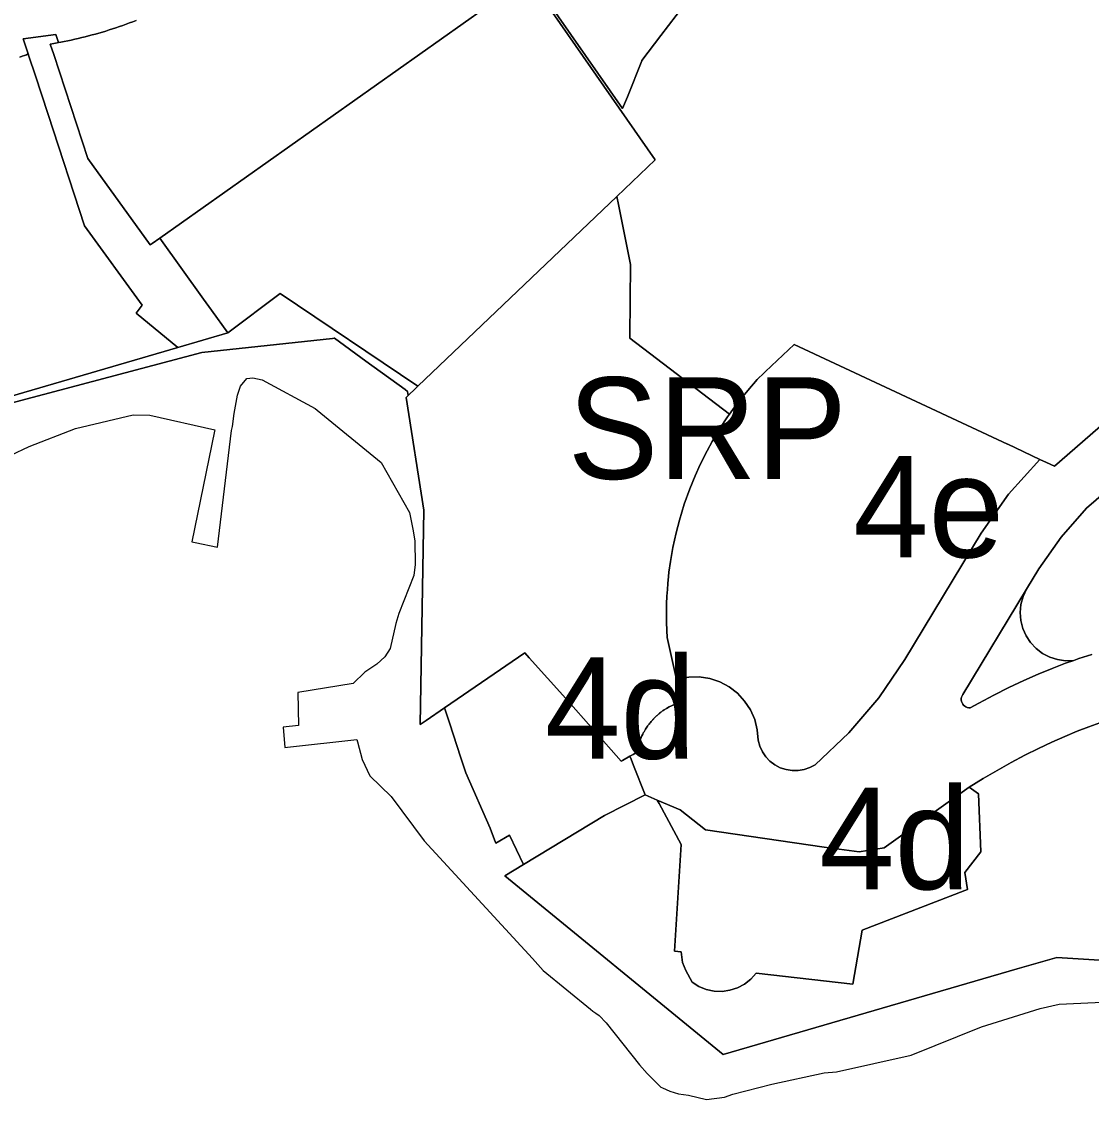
# Model space of a CAD drawing. Extents: x 598968 to 613553, y 4409678 to 4430833.
# Drawn here: x 610258.2 to 610384.7, y 4416171 to 4416298.4 of the extents above; entities that cross this region are included whole.
import ezdxf

# ---------------------------------------------------------------- set-up
doc = ezdxf.new("R2010")
doc.units = 0
for name, color, linetype in [('1', 7, 'Continuous'), ('4d. Sector de consolidació - ANNEX III A', 7, 'Continuous'), ('4e. Sector de consolidació - ANNEX III A', 7, 'Continuous'), ('Sòl Rústic Protegit', 7, 'Continuous'), ('Sòl Rústic Protegit - Alt Nivell de Protecció', 7, 'Continuous')]:
    doc.layers.add(name, color=color, linetype=linetype)

msp = doc.modelspace()

# ---------------------------------------------------------------- linework, layer by layer
at = {"layer": '1'}
for points in [[(610318.4949, 4416303.0473), (610318.0464, 4416303.6929), (610274.5114, 4416272.8453), (610279.6841, 4416265.6338), (610280.624, 4416264.3234), (610282.5585, 4416261.6265), (610288.7561, 4416266.2942), (610305.0291, 4416255.3301), (610328.5265, 4416277.7496), (610333.0632, 4416282.0782)], [(610262.5526, 4416295.9444), (610262.2087, 4416296.9155), (610258.3748, 4416296.3977), (610258.961, 4416294.6065), (610258.9621, 4416294.6026), (610259.0808, 4416294.24), (610259.7652, 4416292.1509), (610261.2983, 4416287.4673), (610265.6148, 4416274.2807), (610272.4372, 4416264.9004), (610271.7292, 4416263.9572), (610276.6334, 4416259.896), (610282.5585, 4416261.6265), (610280.624, 4416264.3234), (610279.6841, 4416265.6338), (610274.5114, 4416272.8453), (610273.591, 4416272.193), (610273.3637, 4416272.032), (610266.0173, 4416282.2507), (610261.9685, 4416294.544), (610261.5648, 4416295.7697), (610261.9804, 4416295.8406), (610262.3955, 4416295.9149)], [(610382.5591, 4416222.9106), (610381.6008, 4416222.881), (610380.6512, 4416223.0134), (610379.7377, 4416223.3039), (610378.8862, 4416223.7444), (610378.1211, 4416224.3222), (610377.4644, 4416225.0208), (610376.9349, 4416225.82), (610376.5478, 4416226.697), (610376.3141, 4416227.6268), (610376.2405, 4416228.5828), (610376.3292, 4416229.5374), (610376.5775, 4416230.4634), (610376.9785, 4416231.3343), (610369.4415, 4416218.8869), (610369.3574, 4416218.7369), (610369.2998, 4416218.5749), (610369.2705, 4416218.4055), (610369.2702, 4416218.2335), (610369.299, 4416218.064), (610369.3561, 4416217.9018), (610369.4397, 4416217.7516), (610369.5476, 4416217.6177), (610369.6765, 4416217.5039), (610369.8228, 4416217.4136), (610369.9823, 4416217.3494), (610370.1504, 4416217.313), (610370.3222, 4416217.3057), (610371.3376, 4416217.8712), (610373.1355, 4416218.821), (610374.9095, 4416219.7086), (610376.6505, 4416220.5312), (610378.3505, 4416221.2858), (610380.0027, 4416221.9696), (610381.6039, 4416222.5799)]]:
    msp.add_lwpolyline(points, close=True, dxfattribs=at)
for points in [[(610257.955, 4416294.2328), (610258.2562, 4416294.3427), (610258.5195, 4416294.4393), (610258.7329, 4416294.5178), (610258.9621, 4416294.6026), (610258.961, 4416294.6065), (610258.3748, 4416296.3977), (610262.2087, 4416296.9155), (610262.5526, 4416295.9444), (610262.8099, 4416295.9927), (610263.2236, 4416296.074), (610263.6366, 4416296.1587), (610264.0489, 4416296.2468), (610264.4605, 4416296.3384), (610264.8713, 4416296.4335), (610265.2813, 4416296.5319), (610265.6904, 4416296.6338), (610266.0987, 4416296.7392), (610266.506, 4416296.8479), (610266.9124, 4416296.96), (610267.3179, 4416297.0757), (610267.7224, 4416297.1946), (610268.1259, 4416297.3169), (610268.5284, 4416297.4426), (610268.9297, 4416297.5717), (610269.33, 4416297.7041), (610269.7292, 4416297.8399), (610270.1272, 4416297.9789), (610270.5241, 4416298.1213), (610270.9197, 4416298.267), (610271.3141, 4416298.4161), (610271.7073, 4416298.5684)], [(610253.5727, 4416252.4555), (610279.4695, 4416259.2928), (610294.9259, 4416260.97), (610295.1387, 4416260.9931), (610295.1731, 4416260.9968), (610298.874, 4416258.2871), (610303.5015, 4416254.9346), (610303.8056, 4416254.7144), (610303.8818, 4416254.2355), (610304.7463, 4416255.0603), (610305.0291, 4416255.3301), (610288.7561, 4416266.2942), (610282.5585, 4416261.6265), (610276.6334, 4416259.896), (610256.805, 4416254.1053)], [(610399.0193, 4416262.1553), (610380.2994, 4416245.8553), (610379.3534, 4416246.3008), (610378.5432, 4416246.6823), (610374.8672, 4416242.5489), (610371.6248, 4416237.9377), (610362.5984, 4416223.0303), (610359.5271, 4416218.5017), (610355.9829, 4416214.3329), (610352.0074, 4416210.573), (610351.3713, 4416210.2345), (610350.689, 4416210.0035), (610349.9781, 4416209.886), (610349.2576, 4416209.8852), (610348.5464, 4416210.0011), (610347.8635, 4416210.2307), (610347.2267, 4416210.5678), (610346.6529, 4416211.0036), (610346.1574, 4416211.5267), (610345.753, 4416212.123), (610345.4506, 4416212.777), (610345.2582, 4416213.4714), (610345.1554, 4416214.7161), (610344.8475, 4416215.9266), (610344.343, 4416217.0693), (610343.6557, 4416218.1123), (610342.8049, 4416219.0267), (610341.8142, 4416219.7874), (610340.7109, 4416220.373), (610339.5257, 4416220.7674), (610338.2915, 4416220.9596), (610337.0425, 4416220.9444), (610335.8135, 4416220.722), (610335.6073, 4416220.6486), (610336.1897, 4416218.0167), (610335.8775, 4416217.9174), (610335.6022, 4416217.8171), (610335.3085, 4416217.6964), (610334.9956, 4416217.5513), (610334.72, 4416217.4086), (610334.424, 4416217.2386), (610334.135, 4416217.0547), (610334.0412, 4416216.9909), (610333.9611, 4416216.9348), (610333.9031, 4416216.8931), (610333.8401, 4416216.847), (610333.7658, 4416216.7912), (610333.6995, 4416216.7402), (610333.6066, 4416216.6667), (610333.5338, 4416216.6074), (610333.4613, 4416216.5469), (610333.3046, 4416216.4106), (610333.2416, 4416216.3535), (610333.1763, 4416216.2931), (610333.1067, 4416216.227), (610333.0554, 4416216.1772), (610332.9853, 4416216.1076), (610332.9216, 4416216.0426), (610332.8619, 4416215.9804), (610332.8054, 4416215.9201), (610332.7504, 4416215.8601), (610332.6849, 4416215.7869), (610332.5975, 4416215.6863), (610332.5156, 4416215.5885), (610332.4473, 4416215.5043), (610332.3602, 4416215.3932), (610332.2874, 4416215.297), (610332.2292, 4416215.2175), (610332.1616, 4416215.1226), (610332.0854, 4416215.0118), (610332.0206, 4416214.9138), (610331.9312, 4416214.7732), (610331.8404, 4416214.6228), (610331.7587, 4416214.4804), (610331.6776, 4416214.3313), (610331.6048, 4416214.1902), (610331.5107, 4416213.9962), (610331.4262, 4416213.8088), (610331.309, 4416213.5228), (610331.218, 4416213.2742), (610331.116, 4416212.9569), (610331.0261, 4416212.6269), (610330.9125, 4416212.05), (610330.4711, 4416211.8007), (610330.1013, 4416211.5918), (610330.2291, 4416211.2377), (610330.5058, 4416210.4712), (610331.9137, 4416207.0065), (610333.322, 4416206.4087), (610336.027, 4416205.2606), (610339.0171, 4416202.87), (610353.0421, 4416200.8398), (610357.1844, 4416200.2721), (610360.1377, 4416200.7641), (610370.1937, 4416207.9257), (610371.8394, 4416208.9441), (610373.4967, 4416209.9167), (610375.1526, 4416210.839), (610376.7943, 4416211.7062), (610378.4086, 4416212.514), (610379.9826, 4416213.2577), (610381.5032, 4416213.9327), (610382.9575, 4416214.5345), (610384.338, 4416215.0607), (610385.659, 4416215.518)], [(610392.5559, 4416187.0431), (610380.5666, 4416187.8024), (610375.8791, 4416186.4373), (610341.1108, 4416176.3147), (610315.2971, 4416197.43), (610317.5109, 4416198.7812), (610315.8688, 4416202.2566), (610314.2492, 4416201.327), (610314.189, 4416201.3789), (610313.5646, 4416203.0911), (610310.6753, 4416209.6132), (610310.095, 4416211.4081), (610308.755, 4416215.5524), (610308.1911, 4416217.2964), (610306.0158, 4416215.803), (610305.7859, 4416215.6451), (610305.314, 4416215.3212), (610305.7341, 4416240.6794), (610303.6357, 4416254.0006), (610303.8818, 4416254.2355), (610303.8056, 4416254.7144), (610303.5015, 4416254.9346), (610298.874, 4416258.2871), (610295.1731, 4416260.9968), (610295.1387, 4416260.9931), (610294.9259, 4416260.97), (610279.4695, 4416259.2928), (610253.5727, 4416252.4555)], [(610384.6971, 4416223.5954), (610383.1652, 4416223.1205), (610382.5591, 4416222.9106), (610381.6039, 4416222.5799), (610380.0027, 4416221.9696), (610378.3505, 4416221.2858), (610376.6505, 4416220.5312), (610374.9095, 4416219.7086), (610373.1355, 4416218.821), (610371.3376, 4416217.8712), (610370.3222, 4416217.3057), (610370.1504, 4416217.313), (610369.9823, 4416217.3494), (610369.8228, 4416217.4136), (610369.6765, 4416217.5039), (610369.5476, 4416217.6177), (610369.4397, 4416217.7516), (610369.3561, 4416217.9018), (610369.299, 4416218.064), (610369.2702, 4416218.2335), (610369.2705, 4416218.4055), (610369.2998, 4416218.5749), (610369.3574, 4416218.7369), (610369.4415, 4416218.8869), (610376.9785, 4416231.3343), (610378.4432, 4416233.7535), (610381.0625, 4416237.486), (610384.0758, 4416240.9083), (610402.9177, 4416257.157)], [(610256.8852, 4416247.1865), (610259.0552, 4416248.2166), (610264.565, 4416250.3466), (610271.3648, 4416251.9568), (610273.3448, 4416251.917), (610281.0046, 4416250.1872), (610280.9725, 4416250.0289), (610278.3048, 4416236.9176), (610278.6764, 4416236.8423), (610281.3147, 4416236.3076), (610282.9747, 4416250.1074), (610283.1046, 4416250.5673), (610283.3146, 4416252.1073), (610283.7146, 4416254.2572), (610284.0645, 4416255.3272), (610284.7845, 4416256.2372), (610285.5145, 4416256.3272), (610286.6244, 4416256.0673), (610292.8944, 4416252.6776), (610293.1099, 4416252.5011), (610300.6642, 4416246.318), (610304.0342, 4416240.3984), (610304.4342, 4416238.4184), (610304.6742, 4416237.0484), (610304.7142, 4416234.2686), (610304.5342, 4416232.9686), (610302.7743, 4416228.4386), (610302.4342, 4416227.2786), (610301.7343, 4416224.3187), (610301.1043, 4416223.3387), (610300.1643, 4416222.4487), (610298.7444, 4416221.5386), (610297.3744, 4416220.1786), (610290.8346, 4416219.1184), (610290.9046, 4416215.2186), (610289.0846, 4416215.0285), (610289.3047, 4416212.6286), (610289.624, 4416212.6635), (610297.8044, 4416213.5588), (610297.8778, 4416213.2924), (610298.4544, 4416211.199), (610299.3244, 4416209.279), (610301.8544, 4416206.8192), (610305.7643, 4416201.5994), (610318.584, 4416187.6803), (610319.834, 4416186.2404), (610325.4139, 4416181.6807), (610325.7281, 4416181.4555), (610326.0774, 4416181.2051), (610326.4739, 4416180.9208), (610327.2939, 4416180.0508), (610331.2439, 4416175.0911), (610332.1438, 4416174.0912), (610333.7438, 4416172.4812), (610333.9376, 4416172.3907), (610334.8138, 4416171.9813), (610335.8237, 4416171.6714), (610337.0037, 4416171.5014), (610339.1536, 4416171.0115), (610341.2636, 4416171.2916), (610342.2735, 4416171.6416), (610346.8834, 4416172.8118), (610353.0633, 4416174.1619), (610354.5332, 4416174.262), (610363.333, 4416176.2622), (610371.6528, 4416179.5824), (610378.6126, 4416181.7526), (610380.8325, 4416182.2826), (610391.8822, 4416182.793)], [(610385.659, 4416215.518), (610384.338, 4416215.0607), (610382.9575, 4416214.5345), (610381.5032, 4416213.9327), (610379.9826, 4416213.2577), (610378.4086, 4416212.514), (610376.7943, 4416211.7062), (610375.1526, 4416210.839), (610373.4967, 4416209.9167), (610371.8394, 4416208.9441), (610370.1937, 4416207.9257), (610371.2953, 4416207.1268), (610371.6006, 4416200.2707), (610369.702, 4416197.8327), (610369.9884, 4416195.8266), (610369.7012, 4416195.7156), (610357.5669, 4416191.0247), (610356.4622, 4416184.6541), (610345.0339, 4416185.9343), (610344.4009, 4416185.2325), (610343.6558, 4416184.6514), (610342.8209, 4416184.2085), (610341.9219, 4416183.9173), (610340.9859, 4416183.7866), (610340.0414, 4416183.8205), (610339.1172, 4416184.0178), (610338.2413, 4416184.3725), (610337.4403, 4416184.8741), (610336.708, 4416186.2583), (610336.3002, 4416187.1858), (610336.1466, 4416188.4614), (610335.3515, 4416188.5494), (610336.1509, 4416201.142), (610333.5488, 4416205.9867), (610333.322, 4416206.4087), (610331.9137, 4416207.0065), (610327.0899, 4416204.5697), (610317.5109, 4416198.7812), (610315.2971, 4416197.43), (610341.1108, 4416176.3147), (610375.8791, 4416186.4373), (610380.5666, 4416187.8024), (610392.5559, 4416187.0431)]]:
    msp.add_lwpolyline(points, dxfattribs=at)
at = {"layer": '4d. Sector de consolidació - ANNEX III A'}
msp.add_lwpolyline([(610256.805, 4416254.1053), (610276.6334, 4416259.896), (610271.7292, 4416263.9572), (610272.4372, 4416264.9004), (610265.6148, 4416274.2807), (610261.2983, 4416287.4673), (610259.7652, 4416292.1509), (610259.0808, 4416294.24), (610258.9621, 4416294.6026), (610258.7329, 4416294.5178), (610258.5195, 4416294.4393), (610258.2562, 4416294.3427), (610257.955, 4416294.2328)], dxfattribs=at)
for points in [[(610330.1013, 4416211.5918), (610329.2274, 4416211.0981), (610329.0537, 4416211), (610322.4991, 4416218.3897), (610318.1901, 4416223.2104), (610317.6638, 4416223.7992), (610308.1911, 4416217.2964), (610308.755, 4416215.5524), (610310.095, 4416211.4081), (610310.6753, 4416209.6132), (610313.5646, 4416203.0911), (610314.189, 4416201.3789), (610314.2492, 4416201.327), (610315.8688, 4416202.2566), (610317.5109, 4416198.7812), (610327.0899, 4416204.5697), (610331.9137, 4416207.0065), (610330.5058, 4416210.4712), (610330.2291, 4416211.2377)], [(610333.322, 4416206.4087), (610333.5488, 4416205.9867), (610336.1509, 4416201.142), (610335.3515, 4416188.5494), (610336.1466, 4416188.4614), (610336.3002, 4416187.1858), (610336.708, 4416186.2583), (610337.4403, 4416184.8741), (610338.2413, 4416184.3725), (610339.1172, 4416184.0178), (610340.0414, 4416183.8205), (610340.9859, 4416183.7866), (610341.9219, 4416183.9173), (610342.8209, 4416184.2085), (610343.6558, 4416184.6514), (610344.4009, 4416185.2325), (610345.0339, 4416185.9343), (610356.4622, 4416184.6541), (610357.5669, 4416191.0247), (610369.7012, 4416195.7156), (610369.9884, 4416195.8266), (610369.702, 4416197.8327), (610371.6006, 4416200.2707), (610371.2953, 4416207.1268), (610370.1937, 4416207.9257), (610360.1377, 4416200.7641), (610357.1844, 4416200.2721), (610353.0421, 4416200.8398), (610339.0171, 4416202.87), (610336.027, 4416205.2606)]]:
    msp.add_lwpolyline(points, close=True, dxfattribs=at)
at = {"layer": '4e. Sector de consolidació - ANNEX III A'}
msp.add_lwpolyline([(610378.5432, 4416246.6823), (610375.6831, 4416248.029), (610374.7677, 4416248.4571), (610374.7533, 4416248.4639), (610349.4994, 4416260.2725), (610346.8371, 4416257.7368), (610346.0952, 4416257.0302), (610345.9468, 4416256.8888), (610345.1548, 4416256.1345), (610344.018, 4416254.8319), (610343.4651, 4416254.1528), (610343.3274, 4416253.9836), (610342.462, 4416252.8516), (610341.8625, 4416252.0087), (610341.6351, 4416251.6889), (610341.2469, 4416251.1122), (610340.3898, 4416249.759), (610339.8277, 4416248.8034), (610339.2228, 4416247.704), (610338.3956, 4416246.0572), (610337.7972, 4416244.7369), (610337.1691, 4416243.1993), (610336.522, 4416241.3953), (610335.9439, 4416239.5082), (610335.5544, 4416238.0113), (610335.1726, 4416236.2546), (610334.8877, 4416234.615), (610334.7117, 4416233.3296), (610334.6534, 4416232.8215), (610334.5747, 4416232.0226), (610334.5179, 4416231.3126), (610334.469, 4416230.5195), (610334.4316, 4416229.5991), (610334.4135, 4416228.3807), (610334.4193, 4416227.8801), (610334.4247, 4416227.4207), (610334.4593, 4416226.4366), (610334.5054, 4416225.6283), (610335.6073, 4416220.6486), (610335.8135, 4416220.722), (610337.0425, 4416220.9444), (610338.2915, 4416220.9596), (610339.5257, 4416220.7674), (610340.7109, 4416220.373), (610341.8142, 4416219.7874), (610342.8049, 4416219.0267), (610343.6557, 4416218.1123), (610344.343, 4416217.0693), (610344.8475, 4416215.9266), (610345.1554, 4416214.7161), (610345.2582, 4416213.4714), (610345.4506, 4416212.777), (610345.753, 4416212.123), (610346.1574, 4416211.5267), (610346.6529, 4416211.0036), (610347.2267, 4416210.5678), (610347.8635, 4416210.2307), (610348.5464, 4416210.0011), (610349.2576, 4416209.8852), (610349.9781, 4416209.886), (610350.689, 4416210.0035), (610351.3713, 4416210.2345), (610352.0074, 4416210.573), (610355.9829, 4416214.3329), (610359.5271, 4416218.5017), (610362.5984, 4416223.0303), (610371.6248, 4416237.9377), (610374.8672, 4416242.5489)], close=True, dxfattribs=at)
msp.add_lwpolyline([(610402.9177, 4416257.157), (610384.0758, 4416240.9083), (610381.0625, 4416237.486), (610378.4432, 4416233.7535), (610376.9785, 4416231.3343), (610376.5775, 4416230.4634), (610376.3292, 4416229.5374), (610376.2405, 4416228.5828), (610376.3141, 4416227.6268), (610376.5478, 4416226.697), (610376.9349, 4416225.82), (610377.4644, 4416225.0208), (610378.1211, 4416224.3222), (610378.8862, 4416223.7444), (610379.7377, 4416223.3039), (610380.6512, 4416223.0134), (610381.6008, 4416222.881), (610382.5591, 4416222.9106), (610383.1652, 4416223.1205), (610384.6971, 4416223.5954)], dxfattribs=at)
at = {"layer": 'Sòl Rústic Protegit'}
for points in [[(610318.7329, 4416303.216), (610329.1975, 4416288.153), (610329.8203, 4416289.5494), (610331.5039, 4416293.8044), (610331.5137, 4416293.8292), (610333.7611, 4416296.774), (610345.5345, 4416312.2006)], [(610271.7073, 4416298.5684), (610271.3141, 4416298.4161), (610270.9197, 4416298.267), (610270.5241, 4416298.1213), (610270.1272, 4416297.9789), (610269.7292, 4416297.8399), (610269.33, 4416297.7041), (610268.9297, 4416297.5717), (610268.5284, 4416297.4426), (610268.1259, 4416297.3169), (610267.7224, 4416297.1946), (610267.3179, 4416297.0757), (610266.9124, 4416296.96), (610266.506, 4416296.8479), (610266.0987, 4416296.7392), (610265.6904, 4416296.6338), (610265.2813, 4416296.5319), (610264.8713, 4416296.4335), (610264.4605, 4416296.3384), (610264.0489, 4416296.2468), (610263.6366, 4416296.1587), (610263.2236, 4416296.074), (610262.8099, 4416295.9927), (610262.5526, 4416295.9444), (610262.3955, 4416295.9149), (610261.9804, 4416295.8406), (610261.5648, 4416295.7697), (610261.9685, 4416294.544), (610266.0173, 4416282.2507), (610273.3637, 4416272.032), (610273.591, 4416272.193), (610274.5114, 4416272.8453), (610318.0464, 4416303.6929)]]:
    msp.add_lwpolyline(points, dxfattribs=at)
msp.add_lwpolyline([(610341.8625, 4416252.0087), (610330.0965, 4416260.9912), (610330.0965, 4416261.2006), (610330.1591, 4416269.7006), (610328.7433, 4416276.8232), (610328.5265, 4416277.7496), (610305.0291, 4416255.3301), (610304.7463, 4416255.0603), (610303.8818, 4416254.2355), (610303.6357, 4416254.0006), (610305.7341, 4416240.6794), (610305.314, 4416215.3212), (610305.7859, 4416215.6451), (610306.0158, 4416215.803), (610308.1911, 4416217.2964), (610317.6638, 4416223.7992), (610318.1901, 4416223.2104), (610322.4991, 4416218.3897), (610329.0537, 4416211), (610329.2274, 4416211.0981), (610330.1013, 4416211.5918), (610330.4711, 4416211.8007), (610330.9125, 4416212.05), (610331.0261, 4416212.6269), (610331.116, 4416212.9569), (610331.218, 4416213.2742), (610331.309, 4416213.5228), (610331.4262, 4416213.8088), (610331.5107, 4416213.9962), (610331.6048, 4416214.1902), (610331.6776, 4416214.3313), (610331.7587, 4416214.4804), (610331.8404, 4416214.6228), (610331.9312, 4416214.7732), (610332.0206, 4416214.9138), (610332.0854, 4416215.0118), (610332.1616, 4416215.1226), (610332.2292, 4416215.2175), (610332.2874, 4416215.297), (610332.3602, 4416215.3932), (610332.4473, 4416215.5043), (610332.5156, 4416215.5885), (610332.5975, 4416215.6863), (610332.6849, 4416215.7869), (610332.7504, 4416215.8601), (610332.8054, 4416215.9201), (610332.8619, 4416215.9804), (610332.9216, 4416216.0426), (610332.9853, 4416216.1076), (610333.0554, 4416216.1772), (610333.1067, 4416216.227), (610333.1763, 4416216.2931), (610333.2416, 4416216.3535), (610333.3046, 4416216.4106), (610333.4613, 4416216.5469), (610333.5338, 4416216.6074), (610333.6066, 4416216.6667), (610333.6995, 4416216.7402), (610333.7658, 4416216.7912), (610333.8401, 4416216.847), (610333.9031, 4416216.8931), (610333.9611, 4416216.9348), (610334.0412, 4416216.9909), (610334.135, 4416217.0547), (610334.424, 4416217.2386), (610334.72, 4416217.4086), (610334.9956, 4416217.5513), (610335.3085, 4416217.6964), (610335.6022, 4416217.8171), (610335.8775, 4416217.9174), (610336.1897, 4416218.0167), (610335.6073, 4416220.6486), (610334.5054, 4416225.6283), (610334.4593, 4416226.4366), (610334.4247, 4416227.4207), (610334.4193, 4416227.8801), (610334.4135, 4416228.3807), (610334.4316, 4416229.5991), (610334.469, 4416230.5195), (610334.5179, 4416231.3126), (610334.5747, 4416232.0226), (610334.6534, 4416232.8215), (610334.7117, 4416233.3296), (610334.8877, 4416234.615), (610335.1726, 4416236.2546), (610335.5544, 4416238.0113), (610335.9439, 4416239.5082), (610336.522, 4416241.3953), (610337.1691, 4416243.1993), (610337.7972, 4416244.7369), (610338.3956, 4416246.0572), (610339.2228, 4416247.704), (610339.8277, 4416248.8034), (610340.3898, 4416249.759), (610341.2469, 4416251.1122), (610341.6351, 4416251.6889)], close=True, dxfattribs=at)
at = {"layer": 'Sòl Rústic Protegit - Alt Nivell de Protecció'}
for points in [[(610345.5345, 4416312.2006), (610333.7611, 4416296.774), (610331.5137, 4416293.8292), (610331.5039, 4416293.8044), (610329.8203, 4416289.5494), (610329.1975, 4416288.153), (610318.7329, 4416303.216)], [(610318.4949, 4416303.0473), (610333.0632, 4416282.0782), (610328.5265, 4416277.7496), (610328.7433, 4416276.8232), (610330.1591, 4416269.7006), (610330.0965, 4416261.2006), (610330.0965, 4416260.9912), (610341.8625, 4416252.0087), (610342.462, 4416252.8516), (610343.3274, 4416253.9836), (610343.4651, 4416254.1528), (610344.018, 4416254.8319), (610345.1548, 4416256.1345), (610345.9468, 4416256.8888), (610346.0952, 4416257.0302), (610346.8371, 4416257.7368), (610349.4994, 4416260.2725), (610374.7533, 4416248.4639), (610374.7677, 4416248.4571), (610375.6831, 4416248.029), (610378.5432, 4416246.6823), (610379.3534, 4416246.3008), (610380.2994, 4416245.8553), (610399.0193, 4416262.1553)]]:
    msp.add_lwpolyline(points, dxfattribs=at)

# ---------------------------------------------------------------- texts
at = {"layer": '4d. Sector de consolidació - ANNEX III A'}
for p in [(610320.0524, 4416211.2902), (610352.4613, 4416195.8562)]:
    msp.add_text('4d', height=12, dxfattribs=at).set_placement(p)
at = {"layer": '4e. Sector de consolidació - ANNEX III A'}
msp.add_text('4e', height=12, dxfattribs=at).set_placement((610356.4783, 4416235.0789))
at = {"layer": 'Sòl Rústic Protegit'}
msp.add_text('SRP', height=12, dxfattribs=at).set_placement((610322.7491, 4416244.3748))

doc.saveas('drawing.dxf')
